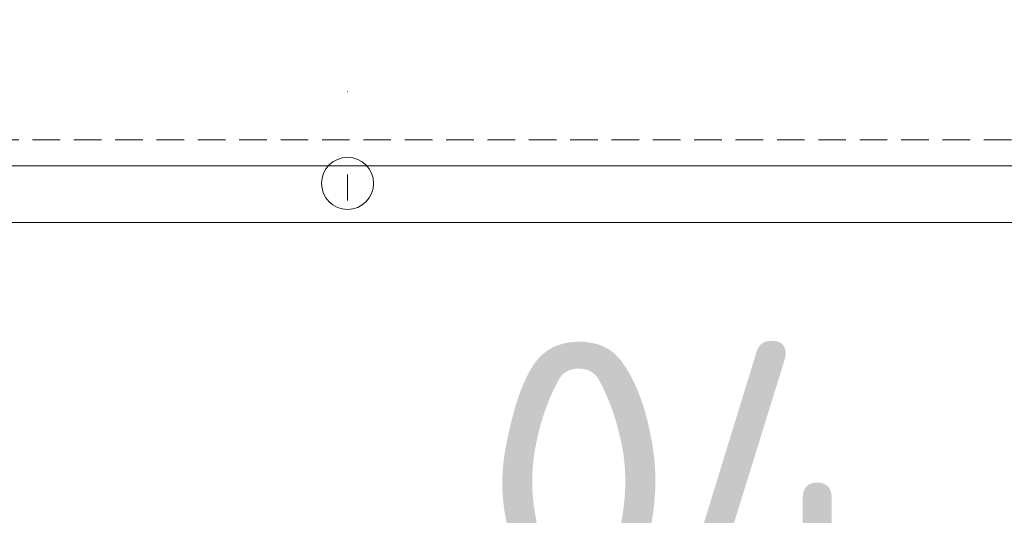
# Model space of a CAD drawing. Header units: millimetres. Extents: x -1695604 to 5289369, y -1488057 to 2187451.
# Tile 516 of 656: x 329245 to 331512, y 148155 to 149297. Entities that reach past the tile are written whole.
import ezdxf

# ---------------------------------------------------------------- set-up
doc = ezdxf.new("R2010")
doc.units = ezdxf.units.MM
for name, pattern in [('CENTERX2', [101.6, 63.5, -12.7, 12.7, -12.7]), ('DASHDOT', [25.4, 12.7, -6.35, 0, -6.35]), ('DASHED', [19.05, 12.7, -6.35]), ('HIDDEN', [9.525, 6.35, -3.175])]:
    doc.linetypes.add(name, pattern=pattern)
doc.layers.get('Defpoints').update_dxf_attribs({"color": 8})
for name, color, linetype, lineweight in [('A99_N_kce-pod', 7, 'DASHED', 20), ('A99_N_koty-200', 5, 'Continuous', 5), ('A99_N_koty-200 @ 1', 5, 'Continuous', 5), ('A99_N_koty-200 @ 10', 5, 'Continuous', 5), ('A99_N_koty-200 @ 100', 5, 'Continuous', 5), ('A99_N_koty-200 @ 200', 5, 'Continuous', 5), ('A99_N_koty-200 @ 250 (1)', 5, 'Continuous', 5), ('A99_N_koty-200 @ 250 (2)', 5, 'Continuous', 5), ('A99_N_koty-200 @ 400', 5, 'Continuous', 5), ('A99_N_txt-popis-200', 240, 'Continuous', 5), ('A99_S_kce-pohl', 7, 'Continuous', 5), ('A99_S_osy', 1, 'CENTERX2', 5)]:
    doc.layers.add(name, color=color, linetype=linetype, lineweight=lineweight)
doc.styles.add('A99_kota', font='isocpeur.ttf', dxfattribs={"height": 2})
doc.styles.add('ad_popis 100', font='isocpeur.ttf', dxfattribs={"height": 200})
doc.dimstyles.new('A99_kota_200 new', dxfattribs={"dimscale": 200, "dimtxt": 2, "dimasz": 1.2, "dimexe": 0.5, "dimexo": 1.5, "dimgap": 0.3, "dimtad": 1, "dimdec": 0, "dimzin": 3, "dimdsep": 46, "dimtxsty": 'A99_kota', "dimblk": 'ARCHTICK', "dimcen": 2.5, "dimazin": 2, "dimtfac": 0.75, "dimtdec": 0, "dimtmove": 2, "dimatfit": 0, "dimfxl": 0, "dimtolj": 1, "dimtzin": 0, "dimlwd": 5, "dimlwe": 5, "dimarcsym": 0})

# ---------------------------------------------------------------- blocks, each defined once
blk = doc.blocks.new('_ArchTick')
at = {"color": 0, "linetype": 'ByBlock', "const_width": 0.15}
blk.add_lwpolyline([(-0.5, -0.5), (0.5, 0.5)], dxfattribs=at)
blk = doc.blocks.new('*D4773')
at = {"layer": 'A99_N_koty-200', "color": 0, "linetype": 'Continuous', "lineweight": 5, "ltscale": 10, "transparency": 16777216}
for p, q in [((299400, 150190), (299400, 151090)), ((330000, 150190), (330000, 151090)), ((299400, 150990), (330000, 150990))]:
    blk.add_line(p, q, dxfattribs=at)
at = {"layer": 'Defpoints', "color": 0, "linetype": 'Continuous', "lineweight": 18, "ltscale": 10, "transparency": 16777216}
for p in [(330000, 150990), (299400, 148960), (330000, 148920)]:
    blk.add_point(p, dxfattribs=at)
at = {"layer": 'A99_N_koty-200', "color": 0, "linetype": 'Continuous', "lineweight": 5, "ltscale": 10, "transparency": 16777216, "xscale": 240, "yscale": 240, "zscale": 240, "rotation": 180}
blk.add_blockref('_ArchTick', (299400, 150990), dxfattribs=at)
at = {"layer": 'A99_N_koty-200', "color": 0, "linetype": 'Continuous', "lineweight": 5, "ltscale": 10, "transparency": 16777216, "xscale": 240, "yscale": 240, "zscale": 240}
blk.add_blockref('_ArchTick', (330000, 150990), dxfattribs=at)
at = {"layer": 'A99_N_koty-200', "color": 0, "linetype": 'Continuous', "ltscale": 10, "transparency": 16777216, "insert": (314700, 151250), "char_height": 400, "attachment_point": 5, "style": 'A99_kota'}
blk.add_mtext('\\A1;30600', dxfattribs=at)
blk = doc.blocks.new('*D4774')
at = {"layer": 'A99_N_koty-200', "color": 0, "linetype": 'Continuous', "lineweight": 5, "ltscale": 10, "transparency": 16777216}
for p, q in [((299400, 149995), (299400, 150445)), ((330000, 149995), (330000, 150445)), ((299400, 150395), (330000, 150395))]:
    blk.add_line(p, q, dxfattribs=at)
at = {"layer": 'Defpoints', "color": 0, "linetype": 'Continuous', "lineweight": 18, "ltscale": 10, "transparency": 16777216}
for p in [(330000, 150395), (299400, 148960), (330000, 148920)]:
    blk.add_point(p, dxfattribs=at)
at = {"layer": 'A99_N_koty-200', "color": 0, "linetype": 'Continuous', "lineweight": 5, "ltscale": 10, "transparency": 16777216, "xscale": 120, "yscale": 120, "zscale": 120, "rotation": 180}
blk.add_blockref('_ArchTick', (299400, 150395), dxfattribs=at)
at = {"layer": 'A99_N_koty-200', "color": 0, "linetype": 'Continuous', "lineweight": 5, "ltscale": 10, "transparency": 16777216, "xscale": 120, "yscale": 120, "zscale": 120}
blk.add_blockref('_ArchTick', (330000, 150395), dxfattribs=at)
at = {"layer": 'A99_N_koty-200', "color": 0, "linetype": 'Continuous', "ltscale": 10, "transparency": 16777216, "insert": (314700, 150525), "char_height": 200, "attachment_point": 5, "style": 'A99_kota'}
blk.add_mtext('\\A1;30600', dxfattribs=at)
blk = doc.blocks.new('*D4775')
at = {"layer": 'A99_N_koty-200', "color": 0, "linetype": 'Continuous', "lineweight": 5, "ltscale": 10, "transparency": 16777216}
for p, q in [((299400, 150391), (299400, 150395.5)), ((299400, 150395), (330000, 150395)), ((330000, 150391), (330000, 150395.5))]:
    blk.add_line(p, q, dxfattribs=at)
at = {"layer": 'Defpoints', "color": 0, "linetype": 'Continuous', "lineweight": 18, "ltscale": 10, "transparency": 16777216}
for p in [(330000, 150395), (299400, 148960), (330000, 148920)]:
    blk.add_point(p, dxfattribs=at)
at = {"layer": 'A99_N_koty-200', "color": 0, "linetype": 'Continuous', "lineweight": 5, "ltscale": 10, "transparency": 16777216, "xscale": 1.2, "yscale": 1.2, "zscale": 1.2, "rotation": 180}
blk.add_blockref('_ArchTick', (299400, 150395), dxfattribs=at)
at = {"layer": 'A99_N_koty-200', "color": 0, "linetype": 'Continuous', "lineweight": 5, "ltscale": 10, "transparency": 16777216, "xscale": 1.2, "yscale": 1.2, "zscale": 1.2}
blk.add_blockref('_ArchTick', (330000, 150395), dxfattribs=at)
at = {"layer": 'A99_N_koty-200', "color": 0, "linetype": 'Continuous', "ltscale": 10, "transparency": 16777216, "insert": (314700, 150396.3), "char_height": 2, "attachment_point": 5, "style": 'A99_kota'}
blk.add_mtext('\\A1;30600', dxfattribs=at)
blk = doc.blocks.new('*D4776')
at = {"layer": 'A99_N_koty-200', "color": 0, "linetype": 'Continuous', "lineweight": 5, "ltscale": 10, "transparency": 16777216}
for p, q in [((299400, 149560), (299400, 150595)), ((330000, 149520), (330000, 150595)), ((299400, 150395), (330000, 150395))]:
    blk.add_line(p, q, dxfattribs=at)
at = {"layer": 'Defpoints', "color": 0, "linetype": 'Continuous', "lineweight": 18, "ltscale": 10, "transparency": 16777216}
for p in [(330000, 150395), (299400, 148960), (330000, 148920)]:
    blk.add_point(p, dxfattribs=at)
at = {"layer": 'A99_N_koty-200', "color": 0, "linetype": 'Continuous', "lineweight": 5, "ltscale": 10, "transparency": 16777216, "xscale": 480, "yscale": 480, "zscale": 480, "rotation": 180}
blk.add_blockref('_ArchTick', (299400, 150395), dxfattribs=at)
at = {"layer": 'A99_N_koty-200', "color": 0, "linetype": 'Continuous', "lineweight": 5, "ltscale": 10, "transparency": 16777216, "xscale": 480, "yscale": 480, "zscale": 480}
blk.add_blockref('_ArchTick', (330000, 150395), dxfattribs=at)
at = {"layer": 'A99_N_koty-200', "color": 0, "linetype": 'Continuous', "ltscale": 10, "transparency": 16777216, "insert": (314700, 150915), "char_height": 800, "attachment_point": 5, "style": 'A99_kota'}
blk.add_mtext('\\A1;30600', dxfattribs=at)
blk = doc.blocks.new('*D4777')
at = {"layer": 'A99_N_koty-200', "color": 0, "linetype": 'Continuous', "lineweight": 5, "ltscale": 10, "transparency": 16777216}
for p, q in [((299400, 150355), (299400, 150400)), ((330000, 150355), (330000, 150400)), ((299400, 150395), (330000, 150395))]:
    blk.add_line(p, q, dxfattribs=at)
at = {"layer": 'Defpoints', "color": 0, "linetype": 'Continuous', "lineweight": 18, "ltscale": 10, "transparency": 16777216}
for p in [(330000, 150395), (299400, 148960), (330000, 148920)]:
    blk.add_point(p, dxfattribs=at)
at = {"layer": 'A99_N_koty-200', "color": 0, "linetype": 'Continuous', "lineweight": 5, "ltscale": 10, "transparency": 16777216, "xscale": 12, "yscale": 12, "zscale": 12, "rotation": 180}
blk.add_blockref('_ArchTick', (299400, 150395), dxfattribs=at)
at = {"layer": 'A99_N_koty-200', "color": 0, "linetype": 'Continuous', "lineweight": 5, "ltscale": 10, "transparency": 16777216, "xscale": 12, "yscale": 12, "zscale": 12}
blk.add_blockref('_ArchTick', (330000, 150395), dxfattribs=at)
at = {"layer": 'A99_N_koty-200', "color": 0, "linetype": 'Continuous', "ltscale": 10, "transparency": 16777216, "insert": (314700, 150408), "char_height": 20, "attachment_point": 5, "style": 'A99_kota'}
blk.add_mtext('\\A1;30600', dxfattribs=at)
blk = doc.blocks.new('*D4778')
at = {"layer": 'A99_N_koty-200', "color": 0, "linetype": 'Continuous', "lineweight": 5, "ltscale": 10, "transparency": 16777216}
for p, q in [((299400, 149395), (299400, 150520)), ((330000, 149395), (330000, 150520)), ((299400, 150395), (330000, 150395))]:
    blk.add_line(p, q, dxfattribs=at)
at = {"layer": 'Defpoints', "color": 0, "linetype": 'Continuous', "lineweight": 18, "ltscale": 10, "transparency": 16777216}
for p in [(330000, 150395), (299400, 148960), (330000, 148920)]:
    blk.add_point(p, dxfattribs=at)
at = {"layer": 'A99_N_koty-200', "color": 0, "linetype": 'Continuous', "lineweight": 5, "ltscale": 10, "transparency": 16777216, "xscale": 300, "yscale": 300, "zscale": 300, "rotation": 180}
blk.add_blockref('_ArchTick', (299400, 150395), dxfattribs=at)
at = {"layer": 'A99_N_koty-200', "color": 0, "linetype": 'Continuous', "lineweight": 5, "ltscale": 10, "transparency": 16777216, "xscale": 300, "yscale": 300, "zscale": 300}
blk.add_blockref('_ArchTick', (330000, 150395), dxfattribs=at)
at = {"layer": 'A99_N_koty-200', "color": 0, "linetype": 'Continuous', "ltscale": 10, "transparency": 16777216, "insert": (314700, 150720), "char_height": 500, "attachment_point": 5, "style": 'A99_kota'}
blk.add_mtext('\\A1;30600', dxfattribs=at)
blk = doc.blocks.new('*D4779')
at = {"layer": 'A99_N_koty-200', "color": 0, "linetype": 'Continuous', "lineweight": 5, "ltscale": 10, "transparency": 16777216}
for p, q in [((299400, 149395), (299400, 150520)), ((330000, 149395), (330000, 150520)), ((299400, 150395), (330000, 150395))]:
    blk.add_line(p, q, dxfattribs=at)
at = {"layer": 'Defpoints', "color": 0, "linetype": 'Continuous', "lineweight": 18, "ltscale": 10, "transparency": 16777216}
for p in [(330000, 150395), (299400, 148960), (330000, 148920)]:
    blk.add_point(p, dxfattribs=at)
at = {"layer": 'A99_N_koty-200', "color": 0, "linetype": 'Continuous', "lineweight": 5, "ltscale": 10, "transparency": 16777216, "xscale": 300, "yscale": 300, "zscale": 300, "rotation": 180}
blk.add_blockref('_ArchTick', (299400, 150395), dxfattribs=at)
at = {"layer": 'A99_N_koty-200', "color": 0, "linetype": 'Continuous', "lineweight": 5, "ltscale": 10, "transparency": 16777216, "xscale": 300, "yscale": 300, "zscale": 300}
blk.add_blockref('_ArchTick', (330000, 150395), dxfattribs=at)
at = {"layer": 'A99_N_koty-200', "color": 0, "linetype": 'Continuous', "ltscale": 10, "transparency": 16777216, "insert": (314700, 150720), "char_height": 500, "attachment_point": 5, "style": 'A99_kota'}
blk.add_mtext('\\A1;30600', dxfattribs=at)
blk = doc.blocks.new('*D4781')
at = {"layer": 'A99_N_koty-200', "color": 0, "linetype": 'Continuous', "lineweight": 5, "ltscale": 10, "transparency": 16777216}
for p, q in [((330000, 150190), (330000, 151090)), ((378275, 150190), (378275, 151090)), ((330000, 150990), (378275, 150990))]:
    blk.add_line(p, q, dxfattribs=at)
at = {"layer": 'Defpoints', "color": 0, "linetype": 'Continuous', "lineweight": 18, "ltscale": 10, "transparency": 16777216}
for p in [(378275, 150990), (330000, 148920), (378275, 148920)]:
    blk.add_point(p, dxfattribs=at)
at = {"layer": 'A99_N_koty-200', "color": 0, "linetype": 'Continuous', "lineweight": 5, "ltscale": 10, "transparency": 16777216, "xscale": 240, "yscale": 240, "zscale": 240, "rotation": 180}
blk.add_blockref('_ArchTick', (330000, 150990), dxfattribs=at)
at = {"layer": 'A99_N_koty-200', "color": 0, "linetype": 'Continuous', "lineweight": 5, "ltscale": 10, "transparency": 16777216, "xscale": 240, "yscale": 240, "zscale": 240}
blk.add_blockref('_ArchTick', (378275, 150990), dxfattribs=at)
at = {"layer": 'A99_N_koty-200', "color": 0, "linetype": 'Continuous', "ltscale": 10, "transparency": 16777216, "insert": (354778.8, 151330), "char_height": 400, "attachment_point": 5, "style": 'A99_kota'}
blk.add_mtext('\\A1;48275', dxfattribs=at)
blk = doc.blocks.new('*D4782')
at = {"layer": 'A99_N_koty-200', "color": 0, "linetype": 'Continuous', "lineweight": 5, "ltscale": 10, "transparency": 16777216}
for p, q in [((330000, 149995), (330000, 150445)), ((378275, 149995), (378275, 150445)), ((330000, 150395), (378275, 150395))]:
    blk.add_line(p, q, dxfattribs=at)
at = {"layer": 'Defpoints', "color": 0, "linetype": 'Continuous', "lineweight": 18, "ltscale": 10, "transparency": 16777216}
for p in [(378275, 150395), (330000, 148920), (378275, 148920)]:
    blk.add_point(p, dxfattribs=at)
at = {"layer": 'A99_N_koty-200', "color": 0, "linetype": 'Continuous', "lineweight": 5, "ltscale": 10, "transparency": 16777216, "xscale": 120, "yscale": 120, "zscale": 120, "rotation": 180}
blk.add_blockref('_ArchTick', (330000, 150395), dxfattribs=at)
at = {"layer": 'A99_N_koty-200', "color": 0, "linetype": 'Continuous', "lineweight": 5, "ltscale": 10, "transparency": 16777216, "xscale": 120, "yscale": 120, "zscale": 120}
blk.add_blockref('_ArchTick', (378275, 150395), dxfattribs=at)
at = {"layer": 'A99_N_koty-200', "color": 0, "linetype": 'Continuous', "ltscale": 10, "transparency": 16777216, "insert": (354137.5, 150525), "char_height": 200, "attachment_point": 5, "style": 'A99_kota'}
blk.add_mtext('\\A1;48275', dxfattribs=at)
blk = doc.blocks.new('*D4783')
at = {"layer": 'A99_N_koty-200', "color": 0, "linetype": 'Continuous', "lineweight": 5, "ltscale": 10, "transparency": 16777216}
for p, q in [((330000, 150391), (330000, 150395.5)), ((330000, 150395), (378275, 150395)), ((378275, 150391), (378275, 150395.5))]:
    blk.add_line(p, q, dxfattribs=at)
at = {"layer": 'Defpoints', "color": 0, "linetype": 'Continuous', "lineweight": 18, "ltscale": 10, "transparency": 16777216}
for p in [(378275, 150395), (330000, 148920), (378275, 148920)]:
    blk.add_point(p, dxfattribs=at)
at = {"layer": 'A99_N_koty-200', "color": 0, "linetype": 'Continuous', "lineweight": 5, "ltscale": 10, "transparency": 16777216, "xscale": 1.2, "yscale": 1.2, "zscale": 1.2, "rotation": 180}
blk.add_blockref('_ArchTick', (330000, 150395), dxfattribs=at)
at = {"layer": 'A99_N_koty-200', "color": 0, "linetype": 'Continuous', "lineweight": 5, "ltscale": 10, "transparency": 16777216, "xscale": 1.2, "yscale": 1.2, "zscale": 1.2}
blk.add_blockref('_ArchTick', (378275, 150395), dxfattribs=at)
at = {"layer": 'A99_N_koty-200', "color": 0, "linetype": 'Continuous', "ltscale": 10, "transparency": 16777216, "insert": (354137.5, 150396.3), "char_height": 2, "attachment_point": 5, "style": 'A99_kota'}
blk.add_mtext('\\A1;48275', dxfattribs=at)
blk = doc.blocks.new('*D4784')
at = {"layer": 'A99_N_koty-200', "color": 0, "linetype": 'Continuous', "lineweight": 5, "ltscale": 10, "transparency": 16777216}
for p, q in [((330000, 149520), (330000, 150595)), ((378275, 149520), (378275, 150595)), ((330000, 150395), (378275, 150395))]:
    blk.add_line(p, q, dxfattribs=at)
at = {"layer": 'Defpoints', "color": 0, "linetype": 'Continuous', "lineweight": 18, "ltscale": 10, "transparency": 16777216}
for p in [(378275, 150395), (330000, 148920), (378275, 148920)]:
    blk.add_point(p, dxfattribs=at)
at = {"layer": 'A99_N_koty-200', "color": 0, "linetype": 'Continuous', "lineweight": 5, "ltscale": 10, "transparency": 16777216, "xscale": 480, "yscale": 480, "zscale": 480, "rotation": 180}
blk.add_blockref('_ArchTick', (330000, 150395), dxfattribs=at)
at = {"layer": 'A99_N_koty-200', "color": 0, "linetype": 'Continuous', "lineweight": 5, "ltscale": 10, "transparency": 16777216, "xscale": 480, "yscale": 480, "zscale": 480}
blk.add_blockref('_ArchTick', (378275, 150395), dxfattribs=at)
at = {"layer": 'A99_N_koty-200', "color": 0, "linetype": 'Continuous', "ltscale": 10, "transparency": 16777216, "insert": (354137.5, 150915), "char_height": 800, "attachment_point": 5, "style": 'A99_kota'}
blk.add_mtext('\\A1;48275', dxfattribs=at)
blk = doc.blocks.new('*D4785')
at = {"layer": 'A99_N_koty-200', "color": 0, "linetype": 'Continuous', "lineweight": 5, "ltscale": 10, "transparency": 16777216}
for p, q in [((330000, 150355), (330000, 150400)), ((378275, 150355), (378275, 150400)), ((330000, 150395), (378275, 150395))]:
    blk.add_line(p, q, dxfattribs=at)
at = {"layer": 'Defpoints', "color": 0, "linetype": 'Continuous', "lineweight": 18, "ltscale": 10, "transparency": 16777216}
for p in [(378275, 150395), (330000, 148920), (378275, 148920)]:
    blk.add_point(p, dxfattribs=at)
at = {"layer": 'A99_N_koty-200', "color": 0, "linetype": 'Continuous', "lineweight": 5, "ltscale": 10, "transparency": 16777216, "xscale": 12, "yscale": 12, "zscale": 12, "rotation": 180}
blk.add_blockref('_ArchTick', (330000, 150395), dxfattribs=at)
at = {"layer": 'A99_N_koty-200', "color": 0, "linetype": 'Continuous', "lineweight": 5, "ltscale": 10, "transparency": 16777216, "xscale": 12, "yscale": 12, "zscale": 12}
blk.add_blockref('_ArchTick', (378275, 150395), dxfattribs=at)
at = {"layer": 'A99_N_koty-200', "color": 0, "linetype": 'Continuous', "ltscale": 10, "transparency": 16777216, "insert": (354137.5, 150408), "char_height": 20, "attachment_point": 5, "style": 'A99_kota'}
blk.add_mtext('\\A1;48275', dxfattribs=at)
blk = doc.blocks.new('*D4786')
at = {"layer": 'A99_N_koty-200', "color": 0, "linetype": 'Continuous', "lineweight": 5, "ltscale": 10, "transparency": 16777216}
for p, q in [((330000, 149395), (330000, 150520)), ((378275, 149395), (378275, 150520)), ((330000, 150395), (378275, 150395))]:
    blk.add_line(p, q, dxfattribs=at)
at = {"layer": 'Defpoints', "color": 0, "linetype": 'Continuous', "lineweight": 18, "ltscale": 10, "transparency": 16777216}
for p in [(378275, 150395), (330000, 148920), (378275, 148920)]:
    blk.add_point(p, dxfattribs=at)
at = {"layer": 'A99_N_koty-200', "color": 0, "linetype": 'Continuous', "lineweight": 5, "ltscale": 10, "transparency": 16777216, "xscale": 300, "yscale": 300, "zscale": 300, "rotation": 180}
blk.add_blockref('_ArchTick', (330000, 150395), dxfattribs=at)
at = {"layer": 'A99_N_koty-200', "color": 0, "linetype": 'Continuous', "lineweight": 5, "ltscale": 10, "transparency": 16777216, "xscale": 300, "yscale": 300, "zscale": 300}
blk.add_blockref('_ArchTick', (378275, 150395), dxfattribs=at)
at = {"layer": 'A99_N_koty-200', "color": 0, "linetype": 'Continuous', "ltscale": 10, "transparency": 16777216, "insert": (354137.5, 150720), "char_height": 500, "attachment_point": 5, "style": 'A99_kota'}
blk.add_mtext('\\A1;48275', dxfattribs=at)
blk = doc.blocks.new('*D4787')
at = {"layer": 'A99_N_koty-200', "color": 0, "linetype": 'Continuous', "lineweight": 5, "ltscale": 10, "transparency": 16777216}
for p, q in [((330000, 149395), (330000, 150520)), ((378275, 149395), (378275, 150520)), ((330000, 150395), (378275, 150395))]:
    blk.add_line(p, q, dxfattribs=at)
at = {"layer": 'Defpoints', "color": 0, "linetype": 'Continuous', "lineweight": 18, "ltscale": 10, "transparency": 16777216}
for p in [(378275, 150395), (330000, 148920), (378275, 148920)]:
    blk.add_point(p, dxfattribs=at)
at = {"layer": 'A99_N_koty-200', "color": 0, "linetype": 'Continuous', "lineweight": 5, "ltscale": 10, "transparency": 16777216, "xscale": 300, "yscale": 300, "zscale": 300, "rotation": 180}
blk.add_blockref('_ArchTick', (330000, 150395), dxfattribs=at)
at = {"layer": 'A99_N_koty-200', "color": 0, "linetype": 'Continuous', "lineweight": 5, "ltscale": 10, "transparency": 16777216, "xscale": 300, "yscale": 300, "zscale": 300}
blk.add_blockref('_ArchTick', (378275, 150395), dxfattribs=at)
at = {"layer": 'A99_N_koty-200', "color": 0, "linetype": 'Continuous', "ltscale": 10, "transparency": 16777216, "insert": (354137.5, 150720), "char_height": 500, "attachment_point": 5, "style": 'A99_kota'}
blk.add_mtext('\\A1;48275', dxfattribs=at)
blk = doc.blocks.new('*U6017')
at = {"layer": 'A99_N_koty-200 @ 1', "linetype": 'Continuous', "ltscale": 10}
dim = blk.add_linear_dim(base=(330000, 150395), p1=(299400, 148960), p2=(330000, 148920), dimstyle='A99_kota_200 new', override={"dimscale": 1, "dimtix": 1, "dimtofl": 1, "dimtmove": 2, "dimatfit": 3}, dxfattribs=at)
dim.commit()
dim.dimension.update_dxf_attribs({"geometry": '*D4775', "text_midpoint": (314700, 150396.3)})
at = {"layer": 'A99_N_koty-200 @ 10', "linetype": 'Continuous', "ltscale": 10}
dim = blk.add_linear_dim(base=(330000, 150395), p1=(299400, 148960), p2=(330000, 148920), dimstyle='A99_kota_200 new', override={"dimscale": 10, "dimtix": 1, "dimtofl": 1, "dimtmove": 2, "dimatfit": 3}, dxfattribs=at)
dim.commit()
dim.dimension.update_dxf_attribs({"geometry": '*D4777', "text_midpoint": (314700, 150408)})
at = {"layer": 'A99_N_koty-200 @ 100', "linetype": 'Continuous', "ltscale": 10}
dim = blk.add_linear_dim(base=(330000, 150395), p1=(299400, 148960), p2=(330000, 148920), dimstyle='A99_kota_200 new', override={"dimscale": 100, "dimtix": 1, "dimtofl": 1, "dimtmove": 2, "dimatfit": 3}, dxfattribs=at)
dim.commit()
dim.dimension.update_dxf_attribs({"geometry": '*D4774', "text_midpoint": (314700, 150525)})
at = {"layer": 'A99_N_koty-200 @ 200', "linetype": 'Continuous', "ltscale": 10}
dim = blk.add_linear_dim(base=(330000, 150990), p1=(299400, 148960), p2=(330000, 148920), dimstyle='A99_kota_200 new', override={"dimscale": 200, "dimtix": 1, "dimtofl": 1, "dimtmove": 2, "dimatfit": 3}, dxfattribs=at)
dim.commit()
dim.dimension.update_dxf_attribs({"geometry": '*D4773', "text_midpoint": (314700, 151250)})
at = {"layer": 'A99_N_koty-200 @ 250 (1)', "linetype": 'Continuous', "ltscale": 10}
dim = blk.add_linear_dim(base=(330000, 150395), p1=(299400, 148960), p2=(330000, 148920), dimstyle='A99_kota_200 new', override={"dimscale": 250, "dimtix": 1, "dimtofl": 1, "dimtmove": 2, "dimatfit": 3}, dxfattribs=at)
dim.commit()
dim.dimension.update_dxf_attribs({"geometry": '*D4779', "text_midpoint": (314700, 150720)})
at = {"layer": 'A99_N_koty-200 @ 250 (2)', "linetype": 'Continuous', "ltscale": 10}
dim = blk.add_linear_dim(base=(330000, 150395), p1=(299400, 148960), p2=(330000, 148920), dimstyle='A99_kota_200 new', override={"dimscale": 250, "dimtix": 1, "dimtofl": 1, "dimtmove": 2, "dimatfit": 3}, dxfattribs=at)
dim.commit()
dim.dimension.update_dxf_attribs({"geometry": '*D4778', "text_midpoint": (314700, 150720)})
at = {"layer": 'A99_N_koty-200 @ 400', "linetype": 'Continuous', "ltscale": 10}
dim = blk.add_linear_dim(base=(330000, 150395), p1=(299400, 148960), p2=(330000, 148920), dimstyle='A99_kota_200 new', override={"dimscale": 400, "dimtix": 1, "dimtofl": 1, "dimtmove": 2, "dimatfit": 3}, dxfattribs=at)
dim.commit()
dim.dimension.update_dxf_attribs({"geometry": '*D4776', "text_midpoint": (314700, 150915)})
blk = doc.blocks.new('*U6018')
at = {"layer": 'A99_N_koty-200 @ 1', "linetype": 'Continuous', "ltscale": 10}
dim = blk.add_linear_dim(base=(378275, 150395), p1=(330000, 148920), p2=(378275, 148920), dimstyle='A99_kota_200 new', override={"dimscale": 1, "dimtix": 1, "dimtofl": 1, "dimtmove": 2, "dimatfit": 3}, dxfattribs=at)
dim.commit()
dim.dimension.update_dxf_attribs({"geometry": '*D4783', "text_midpoint": (354137.5, 150396.3)})
at = {"layer": 'A99_N_koty-200 @ 10', "linetype": 'Continuous', "ltscale": 10}
dim = blk.add_linear_dim(base=(378275, 150395), p1=(330000, 148920), p2=(378275, 148920), dimstyle='A99_kota_200 new', override={"dimscale": 10, "dimtix": 1, "dimtofl": 1, "dimtmove": 2, "dimatfit": 3}, dxfattribs=at)
dim.commit()
dim.dimension.update_dxf_attribs({"geometry": '*D4785', "text_midpoint": (354137.5, 150408)})
at = {"layer": 'A99_N_koty-200 @ 100', "linetype": 'Continuous', "ltscale": 10}
dim = blk.add_linear_dim(base=(378275, 150395), p1=(330000, 148920), p2=(378275, 148920), dimstyle='A99_kota_200 new', override={"dimscale": 100, "dimtix": 1, "dimtofl": 1, "dimtmove": 2, "dimatfit": 3}, dxfattribs=at)
dim.commit()
dim.dimension.update_dxf_attribs({"geometry": '*D4782', "text_midpoint": (354137.5, 150525)})
at = {"layer": 'A99_N_koty-200 @ 200', "linetype": 'Continuous', "ltscale": 10}
dim = blk.add_linear_dim(base=(378275, 150990), p1=(330000, 148920), p2=(378275, 148920), dimstyle='A99_kota_200 new', override={"dimscale": 200, "dimtix": 1, "dimtofl": 1, "dimtmove": 2, "dimatfit": 3}, dxfattribs=at)
dim.commit()
dim.dimension.update_dxf_attribs({"geometry": '*D4781', "text_midpoint": (354778.8, 151330), "dimtype": 128})
at = {"layer": 'A99_N_koty-200 @ 250 (1)', "linetype": 'Continuous', "ltscale": 10}
dim = blk.add_linear_dim(base=(378275, 150395), p1=(330000, 148920), p2=(378275, 148920), dimstyle='A99_kota_200 new', override={"dimscale": 250, "dimtix": 1, "dimtofl": 1, "dimtmove": 2, "dimatfit": 3}, dxfattribs=at)
dim.commit()
dim.dimension.update_dxf_attribs({"geometry": '*D4787', "text_midpoint": (354137.5, 150720)})
at = {"layer": 'A99_N_koty-200 @ 250 (2)', "linetype": 'Continuous', "ltscale": 10}
dim = blk.add_linear_dim(base=(378275, 150395), p1=(330000, 148920), p2=(378275, 148920), dimstyle='A99_kota_200 new', override={"dimscale": 250, "dimtix": 1, "dimtofl": 1, "dimtmove": 2, "dimatfit": 3}, dxfattribs=at)
dim.commit()
dim.dimension.update_dxf_attribs({"geometry": '*D4786', "text_midpoint": (354137.5, 150720)})
at = {"layer": 'A99_N_koty-200 @ 400', "linetype": 'Continuous', "ltscale": 10}
dim = blk.add_linear_dim(base=(378275, 150395), p1=(330000, 148920), p2=(378275, 148920), dimstyle='A99_kota_200 new', override={"dimscale": 400, "dimtix": 1, "dimtofl": 1, "dimtmove": 2, "dimatfit": 3}, dxfattribs=at)
dim.commit()
dim.dimension.update_dxf_attribs({"geometry": '*D4784', "text_midpoint": (354137.5, 150915)})

msp = doc.modelspace()

# ---------------------------------------------------------------- linework, layer by layer
at = {"layer": 'A99_N_kce-pod', "linetype": 'HIDDEN', "lineweight": 5, "ltscale": 10}
msp.add_lwpolyline([(438875.5, 149020), (299400, 149020)], dxfattribs=at)
at = {"layer": 'A99_S_kce-pohl', "linetype": 'Continuous', "ltscale": 25}
msp.add_lwpolyline([(307330, 174440), (299400, 174440), (299400, 148960), (438875.5, 148960), (438875.5, 176350)], dxfattribs=at)
at = {"layer": 'A99_S_osy', "linetype": 'DASHDOT', "lineweight": 5, "ltscale": 30}
msp.add_lwpolyline([(330000, 250300), (330000, 146890)], dxfattribs=at)

# ---------------------------------------------------------------- block references
at = {"layer": 'A99_N_koty-200', "color": 3, "linetype": 'Continuous', "lineweight": 18}
for name in ['*U6018', '*U6017']:
    msp.add_blockref(name, (0, 0), dxfattribs=at)

# ---------------------------------------------------------------- next in the draw order: texts
at = {"layer": 'A99_N_txt-popis-200', "color": 1, "lineweight": 0, "insert": (330310, 148555), "char_height": 650, "attachment_point": 1, "style": 'ad_popis 100', "bg_fill": 2}
msp.add_mtext_dynamic_manual_height_columns('04', width=832.5, gutter_width=1000, heights=[0], dxfattribs=at)

# ---------------------------------------------------------------- next in the draw order: linework, layer by layer
at = {"layer": 'A99_S_kce-pohl', "linetype": 'Continuous'}
msp.add_lwpolyline([(438875.5, 148830), (299400, 148830)], dxfattribs=at)
msp.add_circle((330000, 148920), 60, dxfattribs=at)

doc.saveas('drawing.dxf')
